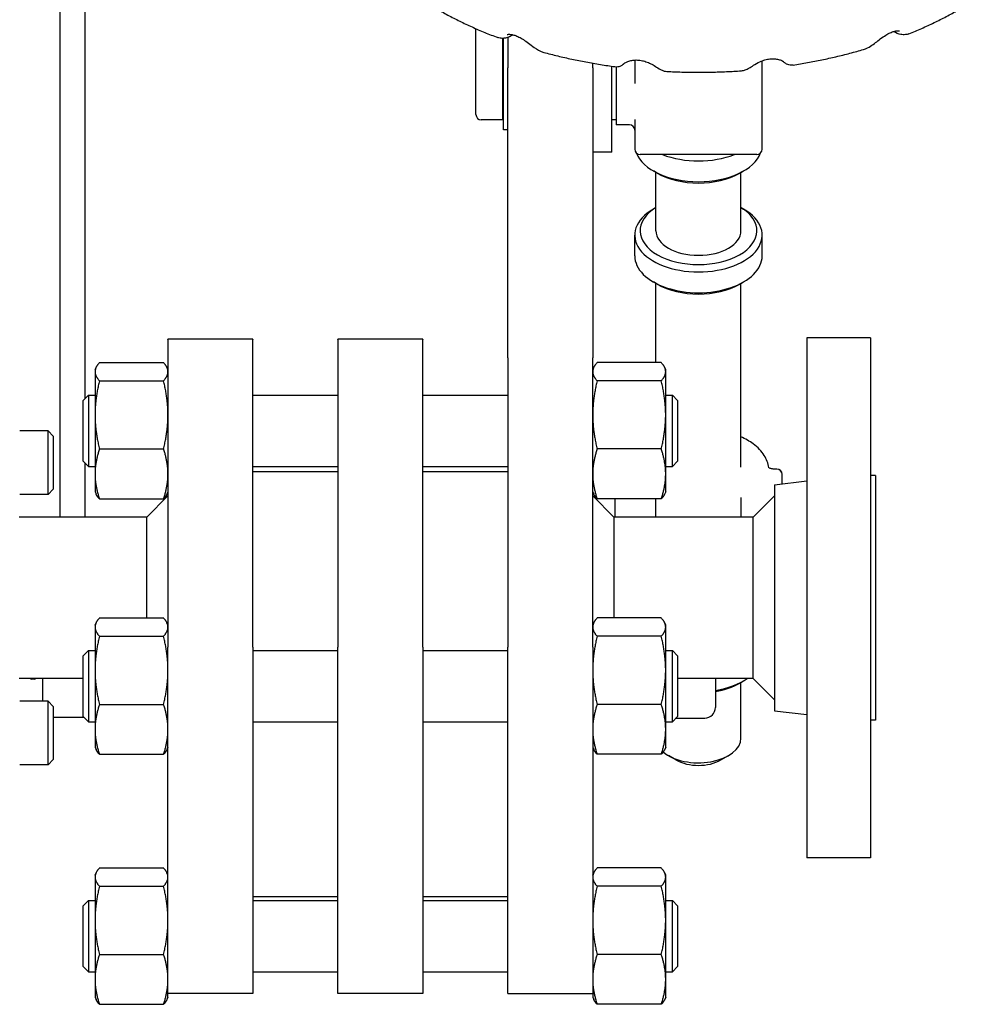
# Model space of a CAD drawing. Header units: inches. Extents: x 18 to 846, y -44 to 561.
# Tile 492 of 642: x 553 to 564, y 94 to 105. Entities that reach past the tile are written whole.
import ezdxf

# ---------------------------------------------------------------- set-up
doc = ezdxf.new("R2010")
doc.units = ezdxf.units.IN
doc.header["$LTSCALE"] = 24
doc.header["$MEASUREMENT"] = 0
doc.layers.add('Visible (ANSI)', color=7, linetype='Continuous', lineweight=30)

msp = doc.modelspace()

# ---------------------------------------------------------------- linework, layer by layer
at = {"layer": 'Visible (ANSI)'}
for p, q in [((553.44343, 111.64168), (553.44343, 99.594)), ((553.74343, 100.99224), (553.74343, 111.64168)), ((558.34343, 104.32968), (558.34343, 105.34034)), ((558.65593, 105.22635), (558.65593, 104.26718)), ((558.66725, 104.1512), (558.66725, 105.22681)), ((558.71843, 105.23757), (558.71843, 104.88068)), ((560.21343, 104.97135), (560.21343, 104.69575)), ((561.71343, 103.92236), (561.71343, 104.96226)), ((558.71843, 103.3499), (558.71843, 104.88068)), ((559.71843, 104.88068), (559.71843, 104.93434)), ((559.71843, 104.88068), (559.71843, 103.3499)), ((559.94543, 103.88818), (559.94543, 104.89852)), ((559.99343, 104.89257), (559.99343, 104.20818)), ((558.65593, 104.26718), (558.40593, 104.26718)), ((558.66725, 104.31818), (558.65593, 104.31818)), ((559.99343, 104.26718), (559.94543, 104.26718)), ((560.21343, 104.27137), (560.21343, 103.92236)), ((558.71843, 104.1512), (558.66725, 104.1512)), ((560.15093, 104.20818), (559.99343, 104.20818)), ((559.94543, 103.88818), (559.71843, 103.88818)), ((561.65093, 103.85986), (560.27593, 103.85986)), ((560.47765, 103.64052), (560.43349, 103.66599)), ((560.46343, 102.96239), (560.46343, 103.64872)), ((561.44921, 103.64052), (561.49337, 103.66599)), ((561.46343, 102.96239), (561.46343, 103.64872)), ((558.71843, 101.46689), (558.71843, 103.3499)), ((559.71843, 103.3499), (559.71843, 101.46689)), ((560.46343, 103.2352), (560.43349, 103.21793)), ((561.46343, 103.2352), (561.49337, 103.21793)), ((560.21343, 102.66648), (560.21343, 102.91137)), ((561.71343, 102.66648), (561.71343, 102.91137)), ((560.47765, 102.33445), (560.43349, 102.35992)), ((560.46343, 101.4117), (560.46343, 102.34265)), ((561.44921, 102.33445), (561.49337, 102.35992)), ((561.46343, 100.1828), (561.46343, 102.34265)), ((554.71843, 101.68436), (554.71843, 101.68849)), ((555.71843, 101.68849), (554.71843, 101.68849)), ((554.71843, 101.68436), (554.71843, 98.06397)), ((555.71843, 101.68849), (555.71843, 101.68436)), ((555.71843, 98.06397), (555.71843, 101.68436)), ((556.71843, 101.68436), (556.71843, 101.68849)), ((557.71843, 101.68849), (556.71843, 101.68849)), ((556.71843, 101.68436), (556.71843, 98.06397)), ((557.71843, 101.68849), (557.71843, 101.68436)), ((557.71843, 98.06397), (557.71843, 101.68436)), ((562.23843, 101.704), (562.23843, 95.584)), ((562.98843, 101.704), (562.23843, 101.704)), ((562.98843, 101.704), (562.98843, 95.584)), ((553.9113, 101.4117), (554.66656, 101.4117)), ((558.71843, 101.46689), (558.71843, 98.06397)), ((559.71843, 98.06397), (559.71843, 101.46689)), ((560.52556, 101.4117), (559.7703, 101.4117)), ((553.85943, 101.32876), (553.87126, 101.35412)), ((553.85943, 101.32876), (553.85943, 101.30426)), ((553.85943, 101.30426), (553.85943, 100.79585)), ((554.71843, 101.32876), (554.7066, 101.35412)), ((559.71843, 101.32876), (559.73026, 101.35412)), ((560.57743, 101.32876), (560.5656, 101.35412)), ((560.57743, 101.30426), (560.57743, 101.32876)), ((560.57743, 100.79585), (560.57743, 101.30426)), ((553.9113, 101.19682), (554.66656, 101.19682)), ((560.52556, 101.19682), (559.7703, 101.19682)), ((553.71843, 100.96726), (553.78093, 101.02976)), ((553.78093, 101.02976), (553.78093, 100.18976)), ((553.78093, 101.02976), (553.85943, 101.02976)), ((555.71843, 101.02976), (556.71843, 101.02976)), ((557.71843, 101.02976), (558.71843, 101.02976)), ((560.57743, 101.02976), (560.65593, 101.02976)), ((560.65593, 100.18976), (560.65593, 101.02976)), ((560.71843, 100.96726), (560.65593, 101.02976)), ((553.71843, 100.25226), (553.71843, 100.96726)), ((560.71843, 100.96726), (560.71843, 100.25226)), ((553.85943, 100.79585), (553.85943, 100.10135)), ((560.57743, 100.10135), (560.57743, 100.79585)), ((553.30593, 100.60999), (552.97243, 100.60999)), ((553.30593, 99.85999), (553.30593, 100.60999)), ((553.36843, 100.54749), (553.30593, 100.60999)), ((553.36843, 100.54749), (553.36843, 99.92249)), ((553.9113, 100.39488), (554.66656, 100.39488)), ((560.52556, 100.39488), (559.7703, 100.39488)), ((553.71843, 100.25226), (553.78093, 100.18976)), ((553.74343, 99.594), (553.74343, 100.22726)), ((560.71843, 100.25226), (560.65593, 100.18976)), ((553.78093, 100.18976), (553.85943, 100.18976)), ((553.85943, 100.10135), (553.85943, 99.89076)), ((555.71843, 100.18976), (556.71843, 100.18976)), ((556.71843, 100.12754), (555.71843, 100.12754)), ((557.71843, 100.18976), (558.71843, 100.18976)), ((558.71843, 100.12754), (557.71843, 100.12754)), ((560.57743, 100.18976), (560.65593, 100.18976)), ((560.57743, 99.89076), (560.57743, 100.10135)), ((561.88568, 100.15883), (561.84132, 100.15883)), ((561.88568, 100.15818), (561.85549, 100.15818)), ((561.94818, 100.09633), (561.94818, 100.09568)), ((561.94818, 99.98336), (561.94818, 100.09568)), ((561.85843, 99.97234), (562.23843, 100.019)), ((563.04843, 100.084), (562.98843, 100.084)), ((563.04843, 100.084), (563.04843, 97.204)), ((553.36843, 99.92249), (553.30593, 99.85999)), ((553.85943, 99.89076), (553.87126, 99.8654)), ((554.71843, 99.89076), (554.7066, 99.8654)), ((559.71843, 99.89076), (559.73026, 99.8654)), ((560.57743, 99.89076), (560.5656, 99.8654)), ((561.85843, 99.97234), (561.85843, 97.31566)), ((553.30593, 99.85999), (552.97243, 99.85999)), ((553.9113, 99.80782), (554.66656, 99.80782)), ((554.46843, 99.594), (554.71843, 99.844)), ((559.96843, 99.594), (559.71843, 99.844)), ((560.52556, 99.80782), (559.7703, 99.80782)), ((559.97868, 99.80782), (559.97868, 99.594)), ((560.46343, 99.594), (560.46343, 99.80782)), ((561.46343, 99.82494), (561.46343, 99.594)), ((561.60843, 99.594), (561.85843, 99.844)), ((554.46843, 99.594), (552.96497, 99.594)), ((554.46843, 98.4065), (554.46843, 99.594)), ((561.60843, 99.594), (559.96843, 99.594)), ((559.96843, 99.594), (559.96843, 98.4065)), ((561.60843, 97.97225), (561.60843, 99.594)), ((553.9113, 98.4065), (554.66656, 98.4065)), ((560.52556, 98.4065), (559.7703, 98.4065)), ((553.85943, 98.32356), (553.87126, 98.34892)), ((553.85943, 98.32356), (553.85943, 98.29906)), ((553.85943, 98.29906), (553.85943, 97.79065)), ((554.71843, 98.32356), (554.7066, 98.34892)), ((559.71843, 98.32356), (559.73026, 98.34892)), ((560.57743, 98.32356), (560.5656, 98.34892)), ((560.57743, 98.29906), (560.57743, 98.32356)), ((560.57743, 97.79065), (560.57743, 98.29906)), ((553.9113, 98.19162), (554.66656, 98.19162)), ((560.52556, 98.19162), (559.7703, 98.19162)), ((553.71843, 97.96206), (553.78093, 98.02456)), ((553.78093, 98.02456), (553.78093, 97.18456)), ((553.78093, 98.02456), (553.85943, 98.02456)), ((554.71843, 97.26609), (554.71843, 98.06397)), ((555.71843, 98.06397), (555.71843, 97.26609)), ((555.71843, 98.02456), (556.71843, 98.02456)), ((556.71843, 97.26609), (556.71843, 98.06397)), ((557.71843, 98.06397), (557.71843, 97.26609)), ((557.71843, 98.02456), (558.71843, 98.02456)), ((558.71843, 97.26609), (558.71843, 98.06397)), ((559.71843, 98.06397), (559.71843, 97.26609)), ((560.57743, 98.02456), (560.65593, 98.02456)), ((560.65593, 97.18456), (560.65593, 98.02456)), ((560.71843, 97.96206), (560.65593, 98.02456)), ((553.71843, 97.24706), (553.71843, 97.96206)), ((560.71843, 97.96206), (560.71843, 97.24706)), ((561.60843, 97.694), (561.60843, 97.97225)), ((553.85943, 97.79065), (553.85943, 97.09615)), ((560.57743, 97.09615), (560.57743, 97.79065)), ((553.71843, 97.694), (552.96497, 97.694)), ((553.14343, 97.68789), (553.11643, 97.68789)), ((553.24343, 97.42801), (553.24343, 97.694)), ((561.60843, 97.694), (560.71843, 97.694)), ((561.16343, 97.694), (561.16343, 97.35409)), ((561.44921, 97.64074), (561.49337, 97.66621)), ((561.60843, 97.694), (561.85843, 97.444)), ((561.46343, 96.99118), (561.46343, 97.64895)), ((553.30593, 97.42801), (552.97243, 97.42801)), ((553.30593, 96.67801), (553.30593, 97.42801)), ((553.36843, 97.36551), (553.30593, 97.42801)), ((553.36843, 97.36551), (553.36843, 96.74051)), ((553.9113, 97.38968), (554.66656, 97.38968)), ((560.52556, 97.38968), (559.7703, 97.38968)), ((561.85843, 97.31566), (562.23843, 97.269)), ((553.72889, 97.23659), (553.36843, 97.23659)), ((553.71843, 97.24706), (553.78093, 97.18456)), ((554.71843, 94.28115), (554.71843, 97.26609)), ((555.71843, 97.26609), (555.71843, 94.28115)), ((556.71843, 94.28115), (556.71843, 97.26609)), ((557.71843, 97.26609), (557.71843, 94.28115)), ((558.71843, 94.28115), (558.71843, 97.26609)), ((559.71843, 97.26609), (559.71843, 94.28115)), ((560.71843, 97.24706), (560.65593, 97.18456)), ((560.70047, 97.22909), (561.03843, 97.22909)), ((563.04843, 97.204), (562.98843, 97.204)), ((553.78093, 97.18456), (553.85943, 97.18456)), ((553.85943, 97.09615), (553.85943, 96.88556)), ((555.71843, 97.18456), (556.71843, 97.18456)), ((557.71843, 97.18456), (558.71843, 97.18456)), ((560.57743, 97.18456), (560.65593, 97.18456)), ((560.57743, 96.88556), (560.57743, 97.09615)), ((553.85943, 96.88556), (553.87126, 96.86019)), ((554.71843, 96.88556), (554.7066, 96.86019)), ((559.71843, 96.88556), (559.73026, 96.86019)), ((560.57743, 96.88556), (560.5656, 96.86019)), ((553.36843, 96.74051), (553.30593, 96.67801)), ((553.9113, 96.80261), (554.66656, 96.80261)), ((560.52556, 96.80261), (559.7703, 96.80261)), ((560.69846, 96.73586), (560.61014, 96.78681)), ((561.2284, 96.73586), (561.31672, 96.78681)), ((553.30593, 96.67801), (552.97243, 96.67801)), ((562.98843, 95.584), (562.23843, 95.584)), ((553.9113, 95.46493), (554.66656, 95.46493)), ((560.52556, 95.46493), (559.7703, 95.46493)), ((553.85943, 95.38199), (553.87126, 95.40735)), ((553.85943, 95.38199), (553.85943, 95.35749)), ((553.85943, 95.35749), (553.85943, 94.84908)), ((554.71843, 95.38199), (554.7066, 95.40735)), ((559.71843, 95.38199), (559.73026, 95.40735)), ((560.57743, 95.38199), (560.5656, 95.40735)), ((560.57743, 95.35749), (560.57743, 95.38199)), ((560.57743, 94.84908), (560.57743, 95.35749)), ((553.9113, 95.25005), (554.66656, 95.25005)), ((560.52556, 95.25005), (559.7703, 95.25005)), ((556.71843, 95.12754), (555.71843, 95.12754)), ((558.71843, 95.12754), (557.71843, 95.12754)), ((553.71843, 95.02049), (553.78093, 95.08299)), ((553.71843, 94.30549), (553.71843, 95.02049)), ((553.78093, 95.08299), (553.78093, 94.24299)), ((553.78093, 95.08299), (553.85943, 95.08299)), ((555.71843, 95.08299), (556.71843, 95.08299)), ((557.71843, 95.08299), (558.71843, 95.08299)), ((560.57743, 95.08299), (560.65593, 95.08299)), ((560.65593, 94.24299), (560.65593, 95.08299)), ((560.71843, 95.02049), (560.65593, 95.08299)), ((560.71843, 95.02049), (560.71843, 94.30549)), ((553.85943, 94.84908), (553.85943, 94.15458)), ((560.57743, 94.15458), (560.57743, 94.84908)), ((553.9113, 94.44811), (554.66656, 94.44811)), ((560.52556, 94.44811), (559.7703, 94.44811)), ((553.71843, 94.30549), (553.78093, 94.24299)), ((560.71843, 94.30549), (560.65593, 94.24299)), ((553.78093, 94.24299), (553.85943, 94.24299)), ((554.71843, 94.04507), (554.71843, 94.28115)), ((555.71843, 94.28115), (555.71843, 93.98826)), ((555.71843, 94.24299), (556.71843, 94.24299)), ((556.71843, 93.98826), (556.71843, 94.28115)), ((557.71843, 94.28115), (557.71843, 93.98826)), ((557.71843, 94.24299), (558.71843, 94.24299)), ((558.71843, 93.98826), (558.71843, 94.28115)), ((559.71843, 94.28115), (559.71843, 94.04507)), ((560.57743, 94.24299), (560.65593, 94.24299)), ((553.85943, 94.15458), (553.85943, 93.94399)), ((560.57743, 93.94399), (560.57743, 94.15458)), ((554.71843, 93.94399), (554.71843, 94.04507)), ((555.71843, 93.98826), (554.71843, 93.98826)), ((557.71843, 93.98826), (556.71843, 93.98826)), ((558.71843, 93.98826), (559.71843, 93.98826)), ((559.71843, 94.04507), (559.71843, 93.94399)), ((553.85943, 93.94399), (553.87126, 93.91863)), ((553.9113, 93.86105), (554.66656, 93.86105)), ((554.71843, 93.94399), (554.7066, 93.91863)), ((559.71843, 93.94399), (559.73026, 93.91863)), ((560.52556, 93.86105), (559.7703, 93.86105)), ((560.57743, 93.94399), (560.5656, 93.91863))]:
    msp.add_line(p, q, dxfattribs=at)
for centre, radius, start, end in [((558.40593, 104.32968), 0.0625, 180, 270), ((560.15093, 104.14568), 0.0625, 0, 90), ((560.27593, 103.92236), 0.0625, 180, 270), ((561.65093, 103.92236), 0.0625, 270, 0), ((561.88568, 100.09633), 0.0625, 0, 90), ((561.88568, 100.09568), 0.0625, 0, 90), ((561.03843, 97.35409), 0.125, 270, 0)]:
    msp.add_arc(centre, radius, start, end, dxfattribs=at)
for centre, major_axis, ratio, start_param, end_param in [((560.96343, 103.97255), (0.75, 0), 0.57763339, 3.36010904, 6.06466892), ((560.96343, 104.21744), (0.75, 0), 0.57763339, 4.11251106, 5.3122669), ((560.96343, 103.92154), (0.6875, 0), 0.57763339, 3.92772692, 5.49705105), ((560.96343, 102.96239), (0.6875, 0), 0.57763339, 2.38513627, 7.03964169), ((560.96343, 102.91137), (-0.75, 0), 0.57763339, 5.49705105, 10.21091222), ((560.96343, 102.96239), (-0.5, 0), 0.57763339, 0, 3.14159265), ((560.96343, 102.66648), (0.75, 0), 0.57763339, 3.14159265, 6.28318531), ((560.96343, 102.61546), (0.6875, 0), 0.57763339, 3.92772692, 5.49705105), ((553.11643, 97.71212), (-0.0315, 0), 0.76910298, 0.84455714, 1.57079633), ((553.14343, 97.71212), (-0.0315, 0), 0.76910298, 1.57079633, 2.29703552), ((560.96343, 97.97278), (-0.75, 0), 0.57763339, 1.84072912, 2.44254891), ((560.96343, 97.92176), (0.6875, 0), 0.57763339, 5.00756587, 5.49705105), ((560.96343, 96.99118), (0.5, 0), 0.57763339, 3.73184573, 6.28318531), ((560.96343, 96.88914), (0.375, 0), 0.57763339, 3.92772692, 5.49705105)]:
    msp.add_ellipse(centre, major_axis=major_axis, ratio=ratio, start_param=start_param, end_param=end_param, dxfattribs=at)
for points, knots in [([(557.87543, 105.57704), (557.92012, 105.55107), (557.96559, 105.52574), (558.05801, 105.47637), (558.10496, 105.45232), (558.20026, 105.40553), (558.24862, 105.38278), (558.34668, 105.3386), (558.39638, 105.31716), (558.49703, 105.2756), (558.54799, 105.25549), (558.59954, 105.23604)], [0.068595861, 0.068595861, 0.068595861, 0.068595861, 0.110549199, 0.110549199, 0.152502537, 0.152502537, 0.194455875, 0.194455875, 0.236409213, 0.236409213, 0.278362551, 0.278362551, 0.278362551, 0.278362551]), ([(563.44129, 105.28052), (563.49211, 105.30103), (563.5423, 105.3222), (563.64136, 105.36587), (563.69023, 105.38836), (563.78656, 105.43466), (563.83402, 105.45846), (563.92747, 105.50736), (563.97346, 105.53246), (564.0639, 105.58395), (564.10834, 105.61033), (564.15197, 105.63736)], [1.466737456, 1.466737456, 1.466737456, 1.466737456, 1.508831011, 1.508831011, 1.550924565, 1.550924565, 1.593018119, 1.593018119, 1.635111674, 1.635111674, 1.677205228, 1.677205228, 1.677205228, 1.677205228]), ([(562.9078, 105.0962), (562.93927, 105.10539), (562.96593, 105.11967), (563.03134, 105.16128), (563.06704, 105.19157), (563.12514, 105.23537), (563.14676, 105.25069), (563.18591, 105.27496), (563.20358, 105.28451), (563.23642, 105.29936), (563.25167, 105.30484), (563.27956, 105.31244), (563.29221, 105.31453), (563.313, 105.31614), (563.32124, 105.31566), (563.32893, 105.31456), (563.3306, 105.31403), (563.33059, 105.31405)], [10.22447984, 10.22447984, 10.22447984, 10.22447984, 10.44587386, 10.44587386, 10.82852315, 10.82852315, 11.05815325, 11.05815325, 11.25562844, 11.25562844, 11.44462993, 11.44462993, 11.63467275, 11.63467275, 11.82152718, 11.82152718, 11.93222421, 11.93222421, 11.93222421, 11.93222421]), ([(558.77966, 105.26848), (558.75358, 105.25086), (558.72554, 105.23756), (558.68055, 105.2279), (558.66718, 105.22616), (558.63688, 105.22655), (558.6198, 105.22839), (558.59954, 105.23604)], [7.282715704, 7.282715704, 7.282715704, 7.282715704, 7.539045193, 7.539045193, 7.63845684, 7.63845684, 7.737868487, 7.737868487, 7.737868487, 7.737868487]), ([(558.71173, 105.2716), (558.71173, 105.27159), (558.71242, 105.27185), (558.71624, 105.27278), (558.72124, 105.27367), (558.73591, 105.27448), (558.74625, 105.27417), (558.77087, 105.2708), (558.7853, 105.26755), (558.81614, 105.25755), (558.83258, 105.25079), (558.86679, 105.23377), (558.88457, 105.22346), (558.92175, 105.19938), (558.94111, 105.18548), (558.98366, 105.1537), (559.0065, 105.13579), (559.06259, 105.09617), (559.09711, 105.07379), (559.14268, 105.06152)], [8.26109316, 8.26109316, 8.26109316, 8.26109316, 8.33205871, 8.33205871, 8.48008094, 8.48008094, 8.65864256, 8.65864256, 8.84990215, 8.84990215, 9.04042404, 9.04042404, 9.23213629, 9.23213629, 9.43629187, 9.43629187, 9.67789481, 9.67789481, 9.99459943, 9.99459943, 9.99459943, 9.99459943]), ([(563.44129, 105.28052), (563.4261, 105.27439), (563.41257, 105.27165), (563.38015, 105.26805), (563.36291, 105.26947), (563.31648, 105.27784), (563.28948, 105.28898), (563.26214, 105.30484), (563.26056, 105.30578), (563.25898, 105.30674)], [12.473167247, 12.473167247, 12.473167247, 12.473167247, 12.552786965, 12.552786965, 12.681997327, 12.681997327, 12.921362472, 12.921362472, 12.936169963, 12.936169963, 12.936169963, 12.936169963]), ([(562.0773, 104.91271), (562.13436, 104.92156), (562.19115, 104.93109), (562.3041, 104.95152), (562.36027, 104.96242), (562.47189, 104.98556), (562.52735, 104.9978), (562.63748, 105.02363), (562.69216, 105.03722), (562.80064, 105.06572), (562.85446, 105.08063), (562.9078, 105.0962)], [1.119263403, 1.119263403, 1.119263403, 1.119263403, 1.16039286, 1.16039286, 1.201522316, 1.201522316, 1.242651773, 1.242651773, 1.28378123, 1.28378123, 1.324910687, 1.324910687, 1.324910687, 1.324910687]), ([(559.14268, 105.06152), (559.19667, 105.04697), (559.25109, 105.03309), (559.36074, 105.00666), (559.41597, 104.99412), (559.52714, 104.97037), (559.58309, 104.95917), (559.69563, 104.93812), (559.75222, 104.92827), (559.86596, 104.90994), (559.92311, 104.90146), (559.9805, 104.89367)], [0.42056452, 0.42056452, 0.42056452, 0.42056452, 0.461651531, 0.461651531, 0.502738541, 0.502738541, 0.543825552, 0.543825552, 0.584912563, 0.584912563, 0.625999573, 0.625999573, 0.625999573, 0.625999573]), ([(559.9805, 104.89367), (559.99371, 104.89187), (560.00455, 104.89243), (560.02648, 104.89525), (560.03515, 104.89818), (560.05402, 104.90536), (560.05976, 104.90911), (560.07259, 104.91722), (560.07545, 104.91988), (560.0799, 104.92362), (560.08115, 104.92475), (560.08309, 104.92653), (560.08375, 104.92717), (560.08499, 104.92835), (560.08544, 104.9288), (560.08641, 104.92976), (560.08668, 104.93003), (560.08741, 104.93076), (560.08715, 104.9305), (560.08727, 104.93061), (560.08933, 104.93268), (560.1018, 104.94082), (560.11134, 104.94624), (560.13571, 104.95643), (560.15004, 104.96119), (560.18177, 104.96834), (560.1995, 104.97081), (560.23618, 104.97234), (560.25501, 104.97151), (560.29312, 104.96644), (560.31241, 104.96221), (560.35051, 104.95069), (560.3695, 104.94329), (560.4064, 104.92618), (560.42442, 104.91627), (560.46153, 104.894), (560.47942, 104.88177), (560.5094, 104.86368), (560.51991, 104.85755), (560.54831, 104.8452), (560.56695, 104.83833), (560.59284, 104.83703)], [7.84401629, 7.84401629, 7.84401629, 7.84401629, 7.84618733, 7.84618733, 7.8494756, 7.8494756, 7.85553318, 7.85553318, 7.86698673, 7.86698673, 7.87681914, 7.87681914, 7.88665365, 7.88665365, 7.89993795, 7.89993795, 7.92416736, 7.92416736, 7.99877028, 7.99877028, 8.23579094, 8.23579094, 8.45827994, 8.45827994, 8.66310693, 8.66310693, 8.86805894, 8.86805894, 9.06955727, 9.06955727, 9.26995145, 9.26995145, 9.47284786, 9.47284786, 9.6873794, 9.6873794, 9.95380927, 9.95380927, 10.08401605, 10.08401605, 10.21422284, 10.21422284, 10.21422284, 10.21422284]), ([(561.46827, 104.84499), (561.4864, 104.84623), (561.5014, 104.85031), (561.53238, 104.8614), (561.54556, 104.86883), (561.57652, 104.88703), (561.59289, 104.89819), (561.63423, 104.92417), (561.65962, 104.93888), (561.70604, 104.95991), (561.72598, 104.96738), (561.7653, 104.97853), (561.78439, 104.98231), (561.82175, 104.98653), (561.84005, 104.98694), (561.87488, 104.98476), (561.89138, 104.98211), (561.92056, 104.9749), (561.93317, 104.97035), (561.95268, 104.9616), (561.95953, 104.95747), (561.96528, 104.95354), (561.96641, 104.95254), (561.96641, 104.95254)], [7.83395947, 7.83395947, 7.83395947, 7.83395947, 7.93095958, 7.93095958, 8.07860559, 8.07860559, 8.31163082, 8.31163082, 8.61007155, 8.61007155, 8.82047225, 8.82047225, 9.01983407, 9.01983407, 9.22003256, 9.22003256, 9.42306773, 9.42306773, 9.62594899, 9.62594899, 9.82565062, 9.82565062, 9.93755737, 9.93755737, 9.93755737, 9.93755737]), ([(560.59284, 104.83703), (560.6511, 104.83412), (560.70946, 104.83189), (560.82627, 104.82881), (560.88472, 104.82796), (561.00163, 104.82764), (561.06009, 104.82817), (561.17694, 104.83061), (561.23532, 104.83252), (561.35193, 104.83772), (561.41016, 104.84101), (561.46827, 104.84499)], [0.770453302, 0.770453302, 0.770453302, 0.770453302, 0.81134302, 0.81134302, 0.852232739, 0.852232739, 0.893122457, 0.893122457, 0.934012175, 0.934012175, 0.974901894, 0.974901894, 0.974901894, 0.974901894]), ([(562.0773, 104.91271), (562.06412, 104.91067), (562.05327, 104.91101), (562.03132, 104.91342), (562.02248, 104.91619), (562.00394, 104.92288), (561.99772, 104.92661), (561.98564, 104.93397), (561.98178, 104.93707), (561.97469, 104.94284), (561.97214, 104.94523), (561.96651, 104.9507), (561.9641, 104.95333), (561.96194, 104.9558)], [10.199068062, 10.199068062, 10.199068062, 10.199068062, 10.204200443, 10.204200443, 10.211889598, 10.211889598, 10.224980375, 10.224980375, 10.244232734, 10.244232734, 10.268037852, 10.268037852, 10.305806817, 10.305806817, 10.305806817, 10.305806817]), ([(561.79221, 100.17524), (561.7854, 100.2251), (561.76677, 100.27358), (561.70637, 100.36875), (561.66201, 100.41451), (561.56553, 100.48628), (561.51677, 100.51446), (561.46343, 100.53858)], [4.791221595, 4.791221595, 4.791221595, 4.791221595, 5.063727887, 5.063727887, 5.372612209, 5.372612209, 5.618893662, 5.618893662, 5.618893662, 5.618893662]), ([(561.85549, 100.15818), (561.84811, 100.15818), (561.84073, 100.15872), (561.82694, 100.16074), (561.82051, 100.16221), (561.80951, 100.16563), (561.80486, 100.16754), (561.79775, 100.17117), (561.79515, 100.17288), (561.79183, 100.17548), (561.79102, 100.1764), (561.79081, 100.17666), (561.79079, 100.17668), (561.79079, 100.17668)], [3.14159265, 3.14159265, 3.14159265, 3.14159265, 3.3906289, 3.3906289, 3.63472905, 3.63472905, 3.86482996, 3.86482996, 4.07637663, 4.07637663, 4.27568612, 4.27568612, 4.307756, 4.307756, 4.307756, 4.307756])]:
    msp.add_open_spline(points, degree=3, knots=knots, dxfattribs=at)
for points, weights in [([(553.9113, 101.4117), (553.85943, 101.35412), (553.85943, 101.30426)], [1, 1.0379548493, 1]), ([(554.71843, 101.30426), (554.71843, 101.35412), (554.66656, 101.4117)], [1, 1.0379548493, 1]), ([(559.7703, 101.4117), (559.71843, 101.35412), (559.71843, 101.30426)], [1, 1.0379548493, 1]), ([(560.57743, 101.30426), (560.57743, 101.35412), (560.52556, 101.4117)], [1, 1.0379548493, 1]), ([(553.85943, 101.30426), (553.85943, 101.2544), (553.9113, 101.19682)], [1, 1.0379548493, 1]), ([(554.66656, 101.19682), (554.71843, 101.2544), (554.71843, 101.30426)], [1, 1.0379548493, 1]), ([(559.71843, 101.30426), (559.71843, 101.2544), (559.7703, 101.19682)], [1, 1.0379548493, 1]), ([(560.52556, 101.19682), (560.57743, 101.2544), (560.57743, 101.30426)], [1, 1.0379548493, 1]), ([(553.9113, 101.19682), (553.85943, 100.98194), (553.85943, 100.79585)], [1, 1.0379548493, 1]), ([(554.71843, 100.79585), (554.71843, 100.98194), (554.66656, 101.19682)], [1, 1.0379548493, 1]), ([(559.7703, 101.19682), (559.71843, 100.98194), (559.71843, 100.79585)], [1, 1.0379548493, 1]), ([(560.57743, 100.79585), (560.57743, 100.98194), (560.52556, 101.19682)], [1, 1.0379548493, 1]), ([(553.85943, 100.79585), (553.85943, 100.60976), (553.9113, 100.39488)], [1, 1.0379548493, 1]), ([(554.66656, 100.39488), (554.71843, 100.60976), (554.71843, 100.79585)], [1, 1.0379548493, 1]), ([(559.71843, 100.79585), (559.71843, 100.60976), (559.7703, 100.39488)], [1, 1.0379548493, 1]), ([(560.52556, 100.39488), (560.57743, 100.60976), (560.57743, 100.79585)], [1, 1.0379548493, 1]), ([(553.9113, 100.39488), (553.85943, 100.23758), (553.85943, 100.10135)], [1, 1.0379548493, 1]), ([(554.71843, 100.10135), (554.71843, 100.23758), (554.66656, 100.39488)], [1, 1.0379548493, 1]), ([(559.7703, 100.39488), (559.71843, 100.23758), (559.71843, 100.10135)], [1, 1.0379548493, 1]), ([(560.57743, 100.10135), (560.57743, 100.23758), (560.52556, 100.39488)], [1, 1.0379548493, 1]), ([(553.85943, 100.10135), (553.85943, 99.96512), (553.9113, 99.80782)], [1, 1.0379548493, 1]), ([(554.66656, 99.80782), (554.71843, 99.96512), (554.71843, 100.10135)], [1, 1.0379548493, 1]), ([(559.71843, 100.10135), (559.71843, 99.96512), (559.7703, 99.80782)], [1, 1.0379548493, 1]), ([(560.52556, 99.80782), (560.57743, 99.96512), (560.57743, 100.10135)], [1, 1.0379548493, 1]), ([(553.9113, 99.80782), (553.88395, 99.83818), (553.87126, 99.8654)], [1, 1.01965956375, 1.01895290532]), ([(554.7066, 99.8654), (554.69391, 99.83818), (554.66656, 99.80782)], [1.01895290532, 1.01965956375, 1]), ([(559.7703, 99.80782), (559.74295, 99.83818), (559.73026, 99.8654)], [1, 1.01965956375, 1.01895290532]), ([(560.5656, 99.8654), (560.55291, 99.83818), (560.52556, 99.80782)], [1.01895290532, 1.01965956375, 1]), ([(553.9113, 98.4065), (553.85943, 98.34892), (553.85943, 98.29906)], [1, 1.0379548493, 1]), ([(554.71843, 98.29906), (554.71843, 98.34892), (554.66656, 98.4065)], [1, 1.0379548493, 1]), ([(559.7703, 98.4065), (559.71843, 98.34892), (559.71843, 98.29906)], [1, 1.0379548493, 1]), ([(560.57743, 98.29906), (560.57743, 98.34892), (560.52556, 98.4065)], [1, 1.0379548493, 1]), ([(553.85943, 98.29906), (553.85943, 98.24919), (553.9113, 98.19162)], [1, 1.0379548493, 1]), ([(554.66656, 98.19162), (554.71843, 98.24919), (554.71843, 98.29906)], [1, 1.0379548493, 1]), ([(559.71843, 98.29906), (559.71843, 98.24919), (559.7703, 98.19162)], [1, 1.0379548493, 1]), ([(560.52556, 98.19162), (560.57743, 98.24919), (560.57743, 98.29906)], [1, 1.0379548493, 1]), ([(553.9113, 98.19162), (553.85943, 97.97674), (553.85943, 97.79065)], [1, 1.0379548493, 1]), ([(554.71843, 97.79065), (554.71843, 97.97674), (554.66656, 98.19162)], [1, 1.0379548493, 1]), ([(559.7703, 98.19162), (559.71843, 97.97674), (559.71843, 97.79065)], [1, 1.0379548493, 1]), ([(560.57743, 97.79065), (560.57743, 97.97674), (560.52556, 98.19162)], [1, 1.0379548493, 1]), ([(553.85943, 97.79065), (553.85943, 97.60456), (553.9113, 97.38968)], [1, 1.0379548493, 1]), ([(554.66656, 97.38968), (554.71843, 97.60456), (554.71843, 97.79065)], [1, 1.0379548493, 1]), ([(559.71843, 97.79065), (559.71843, 97.60456), (559.7703, 97.38968)], [1, 1.0379548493, 1]), ([(560.52556, 97.38968), (560.57743, 97.60456), (560.57743, 97.79065)], [1, 1.0379548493, 1]), ([(553.9113, 97.38968), (553.85943, 97.23237), (553.85943, 97.09615)], [1, 1.0379548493, 1]), ([(554.71843, 97.09615), (554.71843, 97.23237), (554.66656, 97.38968)], [1, 1.0379548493, 1]), ([(559.7703, 97.38968), (559.71843, 97.23237), (559.71843, 97.09615)], [1, 1.0379548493, 1]), ([(560.57743, 97.09615), (560.57743, 97.23237), (560.52556, 97.38968)], [1, 1.0379548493, 1]), ([(553.85943, 97.09615), (553.85943, 96.95992), (553.9113, 96.80261)], [1, 1.0379548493, 1]), ([(554.66656, 96.80261), (554.71843, 96.95992), (554.71843, 97.09615)], [1, 1.0379548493, 1]), ([(559.71843, 97.09615), (559.71843, 96.95992), (559.7703, 96.80261)], [1, 1.0379548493, 1]), ([(560.52556, 96.80261), (560.57743, 96.95992), (560.57743, 97.09615)], [1, 1.0379548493, 1]), ([(553.9113, 96.80261), (553.88395, 96.83297), (553.87126, 96.86019)], [1, 1.01965956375, 1.01895290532]), ([(554.7066, 96.86019), (554.69391, 96.83297), (554.66656, 96.80261)], [1.01895290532, 1.01965956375, 1]), ([(559.7703, 96.80261), (559.74295, 96.83297), (559.73026, 96.86019)], [1, 1.01965956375, 1.01895290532]), ([(560.5656, 96.86019), (560.55291, 96.83297), (560.52556, 96.80261)], [1.01895290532, 1.01965956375, 1]), ([(553.9113, 95.46493), (553.85943, 95.40735), (553.85943, 95.35749)], [1, 1.0379548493, 1]), ([(554.71843, 95.35749), (554.71843, 95.40735), (554.66656, 95.46493)], [1, 1.0379548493, 1]), ([(559.7703, 95.46493), (559.71843, 95.40735), (559.71843, 95.35749)], [1, 1.0379548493, 1]), ([(560.57743, 95.35749), (560.57743, 95.40735), (560.52556, 95.46493)], [1, 1.0379548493, 1]), ([(553.85943, 95.35749), (553.85943, 95.30763), (553.9113, 95.25005)], [1, 1.0379548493, 1]), ([(554.66656, 95.25005), (554.71843, 95.30763), (554.71843, 95.35749)], [1, 1.0379548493, 1]), ([(559.71843, 95.35749), (559.71843, 95.30763), (559.7703, 95.25005)], [1, 1.0379548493, 1]), ([(560.52556, 95.25005), (560.57743, 95.30763), (560.57743, 95.35749)], [1, 1.0379548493, 1]), ([(553.9113, 95.25005), (553.85943, 95.03517), (553.85943, 94.84908)], [1, 1.0379548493, 1]), ([(554.71843, 94.84908), (554.71843, 95.03517), (554.66656, 95.25005)], [1, 1.0379548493, 1]), ([(559.7703, 95.25005), (559.71843, 95.03517), (559.71843, 94.84908)], [1, 1.0379548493, 1]), ([(560.57743, 94.84908), (560.57743, 95.03517), (560.52556, 95.25005)], [1, 1.0379548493, 1]), ([(553.85943, 94.84908), (553.85943, 94.66299), (553.9113, 94.44811)], [1, 1.0379548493, 1]), ([(554.66656, 94.44811), (554.71843, 94.66299), (554.71843, 94.84908)], [1, 1.0379548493, 1]), ([(559.71843, 94.84908), (559.71843, 94.66299), (559.7703, 94.44811)], [1, 1.0379548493, 1]), ([(560.52556, 94.44811), (560.57743, 94.66299), (560.57743, 94.84908)], [1, 1.0379548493, 1]), ([(553.9113, 94.44811), (553.85943, 94.29081), (553.85943, 94.15458)], [1, 1.0379548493, 1]), ([(554.71843, 94.15458), (554.71843, 94.29081), (554.66656, 94.44811)], [1, 1.0379548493, 1]), ([(559.7703, 94.44811), (559.71843, 94.29081), (559.71843, 94.15458)], [1, 1.0379548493, 1]), ([(560.57743, 94.15458), (560.57743, 94.29081), (560.52556, 94.44811)], [1, 1.0379548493, 1]), ([(553.85943, 94.15458), (553.85943, 94.01835), (553.9113, 93.86105)], [1, 1.0379548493, 1]), ([(554.66656, 93.86105), (554.71843, 94.01835), (554.71843, 94.15458)], [1, 1.0379548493, 1]), ([(559.71843, 94.15458), (559.71843, 94.01835), (559.7703, 93.86105)], [1, 1.0379548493, 1]), ([(560.52556, 93.86105), (560.57743, 94.01835), (560.57743, 94.15458)], [1, 1.0379548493, 1]), ([(553.9113, 93.86105), (553.88395, 93.89141), (553.87126, 93.91863)], [1, 1.01965956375, 1.01895290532]), ([(554.7066, 93.91863), (554.69391, 93.89141), (554.66656, 93.86105)], [1.01895290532, 1.01965956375, 1]), ([(559.7703, 93.86105), (559.74295, 93.89141), (559.73026, 93.91863)], [1, 1.01965956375, 1.01895290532]), ([(560.5656, 93.91863), (560.55291, 93.89141), (560.52556, 93.86105)], [1.01895290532, 1.01965956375, 1])]:
    msp.add_rational_spline(points, weights, degree=2, dxfattribs=at)

doc.saveas('drawing.dxf')
